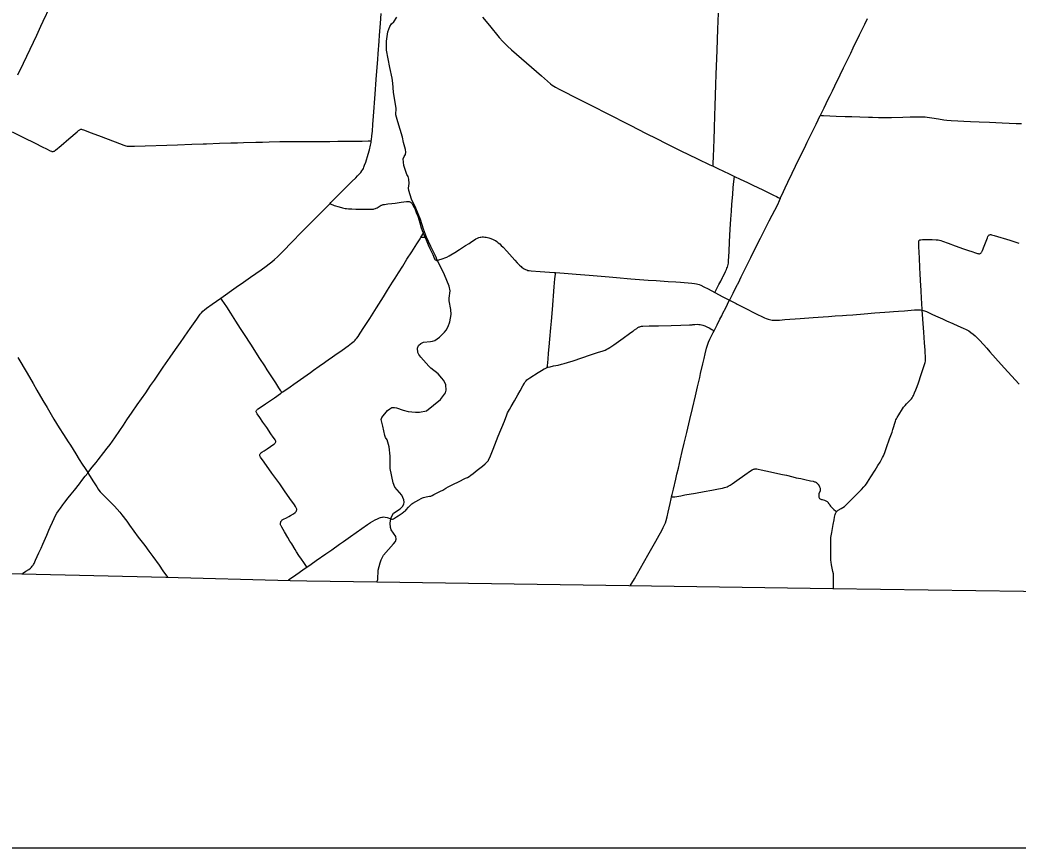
# Model space of a CAD drawing. Extents: x 1597222 to 1925846, y 496284 to 911751.
# Drawn here: x 1678855 to 1703147, y 496867 to 517019 of the extents above; entities that cross this region are included whole.
import ezdxf

# ---------------------------------------------------------------- set-up
doc = ezdxf.new("R2010")
doc.units = 0
for name, color, linetype in [('GM_X_County', 7, 'Continuous'), ('GM_X_County_Road', 7, 'Continuous'), ('GM_X_Township', 7, 'Continuous'), ('GM_X_Township_Road', 7, 'Continuous'), ('GM_X_US_Route', 7, 'Continuous'), ('SC_Scratch1', 7, 'Continuous')]:
    doc.layers.add(name, color=color, linetype=linetype)

msp = doc.modelspace()

# ---------------------------------------------------------------- linework, layer by layer
at = {"layer": 'GM_X_County'}
msp.add_lwpolyline([(1729526, 515601), (1727396, 512075), (1725220, 508449), (1721935, 502985), (1721844, 502834), (1721165, 502848), (1719280, 502875), (1716307, 502917), (1714432, 502944), (1711386, 502989), (1707043, 503052), (1704566, 503090), (1704437, 503092), (1698641, 503176), (1693676, 503248), (1687539, 503338), (1685835, 503363), (1685430, 503373), (1682405, 503448), (1678903, 503534), (1673166, 503675)], dxfattribs=at)
at = {"layer": 'GM_X_County_Road'}
for points in [[(1687407, 514071), (1687411, 514102), (1687423, 514200), (1687433, 514314), (1687445, 514478), (1687460, 514674), (1687500, 515214), (1687528, 515574), (1687564, 516064), (1687574, 516195), (1687597, 516506), (1687607, 516653), (1687627, 516931), (1687647, 517176)], [(1690113, 517088), (1690281, 516886), (1690522, 516596), (1690608, 516497), (1690664, 516437), (1690722, 516380), (1690819, 516292), (1691549, 515656), (1691696, 515526), (1691772, 515463), (1691810, 515433), (1691851, 515405), (1691892, 515380), (1691979, 515333), (1692476, 515081), (1692813, 514911), (1693134, 514747), (1693705, 514458), (1694099, 514257), (1694349, 514132), (1694582, 514013), (1694920, 513846), (1695348, 513638), (1695644, 513497), (1695724, 513460)], [(1698337, 514699), (1698428, 514883), (1698529, 515090), (1698572, 515178), (1698630, 515296), (1698687, 515414), (1698816, 515680), (1698901, 515857), (1699003, 516063), (1699074, 516211), (1699138, 516344), (1699195, 516462), (1699231, 516536), (1699288, 516654), (1699361, 516801), (1699417, 516919), (1699481, 517053)], [(1697361, 512677), (1697372, 512704), (1697436, 512846), (1697478, 512937), (1697542, 513071), (1697650, 513292), (1697816, 513630), (1697946, 513896), (1698017, 514043), (1698075, 514161), (1698176, 514368), (1698234, 514485), (1698334, 514692), (1698337, 514699)], [(1686402, 512554), (1686424, 512576), (1686608, 512762), (1686736, 512890), (1686817, 512971), (1686934, 513086), (1687028, 513178), (1687074, 513224), (1687119, 513272), (1687151, 513310), (1687180, 513350), (1687197, 513379), (1687213, 513408), (1687226, 513438), (1687244, 513484), (1687270, 513562), (1687327, 513750), (1687359, 513861), (1687387, 513972), (1687401, 514037), (1687407, 514071)], [(1695724, 513460), (1695837, 513406), (1696119, 513273), (1696243, 513213)], [(1696243, 513213), (1696385, 513147), (1696562, 513060), (1696696, 512998), (1696814, 512941), (1696932, 512884), (1697036, 512834), (1697198, 512756), (1697272, 512720), (1697309, 512702)], [(1697361, 512677), (1697334, 512615), (1697292, 512522), (1697086, 512126), (1697027, 512009), (1696869, 511703), (1696750, 511468), (1696634, 511233), (1696485, 510923), (1696426, 510805), (1696404, 510762)], [(1697309, 512702), (1697331, 512691), (1697361, 512677)], [(1683745, 510251), (1684120, 510515), (1684295, 510637), (1684469, 510760), (1684725, 510938), (1684845, 511024), (1684923, 511084), (1684987, 511136), (1685049, 511190), (1685120, 511258), (1685283, 511420), (1685445, 511583), (1685733, 511875), (1686102, 512249), (1686332, 512482), (1686402, 512554)], [(1700815, 509958), (1700815, 509961), (1700805, 510125), (1700798, 510239), (1700787, 510436), (1700772, 510682), (1700763, 510845), (1700757, 510976), (1700755, 511042), (1700749, 511173), (1700746, 511254), (1700742, 511336), (1700737, 511418), (1700735, 511451), (1700732, 511533), (1700729, 511597), (1700729, 511616), (1700731, 511632), (1700736, 511646), (1700743, 511656)], [(1696404, 510762), (1696367, 510688), (1696316, 510585), (1696310, 510572)], [(1696310, 510572), (1696258, 510467), (1696208, 510364), (1696124, 510196)], [(1680509, 505997), (1680616, 506133), (1680707, 506250), (1680757, 506315), (1680899, 506495), (1680979, 506599), (1681050, 506689), (1681110, 506768), (1681167, 506848), (1681287, 507024), (1681378, 507160), (1681459, 507284), (1681588, 507473), (1681709, 507649), (1681915, 507946), (1682035, 508121), (1682129, 508256), (1682344, 508566), (1682512, 508809), (1682643, 508997), (1682765, 509172), (1682943, 509428), (1682999, 509509), (1683159, 509738), (1683245, 509857), (1683276, 509895), (1683309, 509931), (1683346, 509963), (1683397, 510004), (1683530, 510100), (1683745, 510251)], [(1696032, 510014), (1696076, 510100), (1696120, 510188), (1696124, 510196)], [(1696124, 510196), (1696286, 510116), (1696311, 510103)], [(1695753, 509456), (1695826, 509603), (1695892, 509734), (1695936, 509822), (1695965, 509881), (1696032, 510014)], [(1696311, 510103), (1696520, 509997), (1696740, 509887), (1696975, 509771), (1697020, 509752), (1697066, 509735), (1697098, 509727), (1697129, 509720), (1697161, 509715), (1697194, 509713), (1697243, 509712), (1697341, 509717), (1697472, 509726), (1697848, 509752), (1698159, 509775), (1698404, 509792), (1698535, 509802), (1698698, 509815), (1698878, 509829), (1698976, 509836), (1699123, 509846), (1699401, 509868), (1699662, 509889), (1699908, 509906), (1700022, 509914), (1700120, 509922), (1700235, 509932), (1700382, 509944), (1700627, 509961), (1700693, 509965), (1700742, 509965), (1700775, 509964), (1700808, 509959), (1700815, 509958)], [(1698725, 505050), (1698729, 505055), (1698741, 505067), (1698754, 505077), (1698768, 505086), (1698839, 505126), (1698881, 505152), (1698921, 505181), (1698946, 505202), (1699005, 505259), (1699120, 505375), (1699213, 505468), (1699341, 505595), (1699398, 505654), (1699430, 505691), (1699460, 505731), (1699487, 505772), (1699564, 505897), (1699668, 506065), (1699738, 506176), (1699790, 506259), (1699826, 506319), (1699852, 506367), (1699871, 506412), (1699903, 506495), (1699946, 506615), (1700021, 506823), (1700082, 506990), (1700104, 507052), (1700117, 507098), (1700148, 507208), (1700162, 507255), (1700174, 507285), (1700188, 507315), (1700205, 507343), (1700247, 507413), (1700334, 507555), (1700361, 507597), (1700397, 507640), (1700435, 507680), (1700460, 507704), (1700496, 507738), (1700530, 507773), (1700551, 507798), (1700570, 507825), (1700586, 507853), (1700601, 507883), (1700627, 507943), (1700658, 508019), (1700689, 508095), (1700722, 508187), (1700789, 508390), (1700815, 508467), (1700848, 508560), (1700873, 508638), (1700886, 508686), (1700892, 508718), (1700895, 508750), (1700896, 508783), (1700894, 508849), (1700889, 508914), (1700885, 508980), (1700872, 509160), (1700852, 509421), (1700837, 509634), (1700824, 509847), (1700815, 509958)], [(1700815, 509958), (1700840, 509952), (1700872, 509942), (1700918, 509923), (1701052, 509861), (1701142, 509821), (1701306, 509747), (1701410, 509699), (1701560, 509631), (1701680, 509578), (1701815, 509518), (1701888, 509482), (1701946, 509450), (1702002, 509414), (1702055, 509375), (1702105, 509333), (1702152, 509287), (1702220, 509215), (1702384, 509032), (1702460, 508946), (1702602, 508787), (1702811, 508555), (1703173, 508153)], [(1694717, 505412), (1694731, 505474), (1694760, 505602), (1694816, 505842), (1694846, 505969), (1694880, 506113), (1694931, 506337), (1694973, 506513), (1695022, 506720), (1695083, 506976), (1695158, 507295), (1695222, 507566), (1695294, 507870), (1695346, 508093), (1695399, 508317), (1695422, 508413), (1695479, 508652), (1695509, 508780), (1695535, 508891), (1695568, 509035), (1695581, 509083), (1695597, 509130), (1695615, 509176), (1695650, 509250), (1695731, 509412), (1695753, 509456)], [(1678806, 508808), (1679028, 508425), (1679175, 508169), (1679265, 508013), (1679414, 507758), (1679514, 507589), (1679681, 507306), (1679808, 507096), (1679913, 506929), (1680028, 506750), (1680082, 506668), (1680212, 506459), (1680300, 506321), (1680372, 506211), (1680443, 506101), (1680505, 506004), (1680509, 505997)], [(1678917, 503545), (1679001, 503602), (1679069, 503649), (1679108, 503679), (1679133, 503701), (1679156, 503725), (1679176, 503751), (1679185, 503765), (1679202, 503794), (1679237, 503869), (1679277, 503958), (1679316, 504048), (1679370, 504168), (1679410, 504258), (1679475, 504408), (1679507, 504483), (1679560, 504603), (1679592, 504678), (1679646, 504798), (1679687, 504887), (1679724, 504960), (1679756, 505017), (1679792, 505072), (1679839, 505139), (1679898, 505217), (1679948, 505282), (1680029, 505386), (1680100, 505476), (1680180, 505580), (1680303, 505733), (1680364, 505811), (1680444, 505914), (1680505, 505991), (1680509, 505997)], [(1680509, 505997), (1680645, 505782), (1680723, 505657), (1680759, 505602), (1680778, 505576), (1680810, 505539), (1680889, 505456), (1680970, 505374), (1681154, 505187), (1681221, 505115), (1681286, 505041), (1681337, 504977), (1681455, 504820), (1681524, 504728), (1681736, 504436), (1681893, 504226), (1681990, 504093), (1682086, 503960), (1682240, 503748), (1682335, 503614), (1682444, 503461)], [(1693711, 503249), (1693812, 503420), (1694034, 503810), (1694172, 504052), (1694335, 504337), (1694414, 504480), (1694475, 504596), (1694512, 504670), (1694543, 504735), (1694563, 504785), (1694581, 504838), (1694604, 504926), (1694630, 505043), (1694679, 505251), (1694705, 505362), (1694717, 505412)], [(1698656, 503177), (1698653, 503390), (1698655, 503438), (1698654, 503504), (1698652, 503539), (1698642, 503594), (1698608, 503762), (1698598, 503827), (1698592, 503875), (1698590, 503927), (1698590, 504029), (1698588, 504236), (1698587, 504370), (1698591, 504428), (1698597, 504465), (1698612, 504546), (1698631, 504643), (1698650, 504739), (1698672, 504852), (1698684, 504916), (1698698, 504980), (1698707, 505012), (1698712, 505027), (1698720, 505042), (1698725, 505050)]]:
    msp.add_lwpolyline(points, dxfattribs=at)
at = {"layer": 'GM_X_Township'}
msp.add_lwpolyline([(1704437, 503092), (1698641, 503176), (1693676, 503248), (1687539, 503338), (1687567, 503401), (1687577, 503633), (1687620, 503811), (1687643, 503877), (1687704, 503991), (1687948, 504268), (1687995, 504327), (1688014, 504381), (1688000, 504446), (1687894, 504613), (1687877, 504670), (1687862, 504774), (1687874, 504827), (1687892, 504914), (1687947, 505017), (1688109, 505125), (1688166, 505181), (1688199, 505237), (1688205, 505287), (1688198, 505343), (1688153, 505456), (1687977, 505648), (1687939, 505751), (1687869, 506102), (1687864, 506401), (1687839, 506632), (1687791, 506797), (1687756, 506855), (1687737, 506905), (1687689, 507130), (1687645, 507295), (1687662, 507347), (1687800, 507518), (1687855, 507557), (1687909, 507584), (1687969, 507588), (1688021, 507579), (1688183, 507521), (1688305, 507489), (1688479, 507471), (1688581, 507474), (1688754, 507508), (1689092, 507782), (1689214, 507945), (1689229, 508007), (1689217, 508139), (1689194, 508199), (1689162, 508252), (1689127, 508302), (1689030, 508406), (1688859, 508542), (1688806, 508595), (1688610, 508816), (1688563, 508877), (1688543, 508927), (1688531, 509033), (1688559, 509093), (1688614, 509144), (1688673, 509176), (1688847, 509190), (1688897, 509199), (1688952, 509220), (1689067, 509297), (1689185, 509418), (1689225, 509469), (1689274, 509555), (1689320, 509671), (1689348, 509848), (1689346, 509969), (1689302, 510180), (1689301, 510248), (1689322, 510426), (1689303, 510538), (1689192, 510816), (1689041, 511119), (1689004, 511191), (1688987, 511246), (1688856, 511502), (1688753, 511733), (1688673, 511927), (1688602, 512162), (1688489, 512436), (1688387, 512656), (1688320, 512871), (1688313, 512925), (1688330, 513039), (1688317, 513145), (1688302, 513206), (1688275, 513260), (1688213, 513431), (1688201, 513481), (1688181, 513636), (1688204, 513694), (1688239, 513747), (1688244, 513805), (1688236, 513866), (1688190, 514037), (1688166, 514167), (1688050, 514537), (1688004, 514710), (1688008, 514870), (1687958, 515204), (1687947, 515262), (1687934, 515478), (1687915, 515599), (1687854, 515864), (1687778, 516286), (1687774, 516504), (1687809, 516734), (1687857, 516856), (1687898, 516921), (1687952, 516977), (1688030, 517088)], dxfattribs=at)
at = {"layer": 'GM_X_Township_Road'}
for points in [[(1695724, 513460), (1695728, 513513), (1695730, 513545), (1695737, 513677), (1695744, 513906), (1695750, 514103), (1695758, 514382), (1695767, 514693), (1695774, 514923), (1695794, 515448), (1695803, 515694), (1695824, 516284), (1695842, 516793), (1695856, 517187)], [(1698337, 514699), (1698363, 514697), (1698412, 514693), (1698723, 514681), (1698936, 514673), (1699099, 514669), (1699296, 514662), (1699509, 514656), (1699607, 514653), (1699754, 514647), (1699852, 514644), (1699967, 514642), (1700065, 514643), (1700343, 514652), (1700523, 514658), (1700753, 514663), (1700819, 514663), (1700884, 514661), (1700933, 514656), (1701047, 514639), (1701209, 514612), (1701338, 514590), (1701418, 514579), (1701516, 514571), (1701679, 514563), (1701827, 514555), (1701990, 514548), (1702203, 514540), (1702449, 514528), (1702760, 514516), (1703104, 514500), (1703235, 514497)], [(1678663, 514294), (1678943, 514157), (1679222, 514020), (1679398, 513932), (1679501, 513881), (1679589, 513837), (1679619, 513823), (1679634, 513818), (1679650, 513815), (1679667, 513816), (1679682, 513822), (1679696, 513830), (1679722, 513850), (1679859, 513967), (1680046, 514127), (1680246, 514297), (1680282, 514330), (1680295, 514340), (1680309, 514349), (1680324, 514355), (1680340, 514358), (1680356, 514358), (1680372, 514356), (1680404, 514347), (1680588, 514276), (1680833, 514182), (1681277, 514014), (1681385, 513973), (1681431, 513957), (1681463, 513950), (1681496, 513946), (1681528, 513945), (1681643, 513950), (1682692, 513984), (1683036, 513996), (1683314, 514005), (1683396, 514007), (1683708, 514018), (1683986, 514026), (1684150, 514031), (1684298, 514035), (1684593, 514042), (1684756, 514049), (1684920, 514053), (1685182, 514060), (1685314, 514063), (1685510, 514061), (1685756, 514060), (1685920, 514060), (1686166, 514060), (1686281, 514062), (1686395, 514064), (1686592, 514067), (1686756, 514068), (1686920, 514068), (1687051, 514070), (1687182, 514073), (1687329, 514076), (1687376, 514075), (1687407, 514071)], [(1696048, 510943), (1696063, 510975), (1696075, 511005), (1696085, 511037), (1696093, 511069), (1696098, 511101), (1696102, 511150), (1696113, 511381), (1696127, 511619), (1696142, 511927), (1696157, 512169), (1696171, 512366), (1696184, 512540), (1696202, 512770), (1696217, 512939), (1696228, 513087), (1696243, 513213)], [(1686402, 512554), (1686427, 512538), (1686443, 512528), (1686471, 512516), (1686502, 512506), (1686628, 512470), (1686707, 512449), (1686771, 512434), (1686803, 512428), (1686852, 512423), (1686934, 512420), (1687032, 512418), (1687180, 512417), (1687294, 512413), (1687376, 512413), (1687425, 512414), (1687458, 512417), (1687474, 512420), (1687506, 512429), (1687521, 512435), (1687550, 512450), (1687620, 512492), (1687649, 512508), (1687664, 512514), (1687679, 512519), (1687695, 512524), (1687727, 512531), (1687808, 512541), (1687905, 512552), (1687986, 512563), (1688132, 512583), (1688262, 512599), (1688295, 512601), (1688311, 512601), (1688327, 512599), (1688343, 512593), (1688357, 512586), (1688371, 512577), (1688383, 512566), (1688394, 512554), (1688404, 512541), (1688420, 512512), (1688450, 512454), (1688471, 512409), (1688501, 512333), (1688535, 512241), (1688562, 512164), (1688587, 512085), (1688622, 511959), (1688644, 511897), (1688668, 511837), (1688671, 511831)], [(1685221, 507954), (1685236, 507959), (1685252, 507965), (1685428, 508089), (1685522, 508155), (1685682, 508269), (1685763, 508325), (1685923, 508439), (1686003, 508496), (1686137, 508591), (1686271, 508685), (1686392, 508769), (1686431, 508797), (1686551, 508882), (1686618, 508929), (1686699, 508986), (1686845, 509092), (1686923, 509151), (1686987, 509202), (1687011, 509223), (1687034, 509247), (1687055, 509272), (1687084, 509312), (1687138, 509394), (1687226, 509532), (1687367, 509753), (1687535, 510016), (1687702, 510279), (1687753, 510362), (1687804, 510446), (1687882, 510571), (1687925, 510640), (1687986, 510737), (1688065, 510862), (1688170, 511028), (1688275, 511195), (1688389, 511375), (1688513, 511568), (1688592, 511693), (1688616, 511732)], [(1688616, 511732), (1688634, 511763), (1688658, 511806), (1688671, 511831)], [(1688616, 511732), (1688635, 511734), (1688654, 511736), (1688670, 511735), (1688695, 511729), (1688716, 511723)], [(1688671, 511831), (1688716, 511723)], [(1688716, 511723), (1688738, 511670), (1688790, 511550), (1688831, 511460), (1688901, 511312), (1688947, 511207), (1688955, 511193), (1688965, 511180), (1688979, 511171), (1688994, 511167), (1689011, 511169), (1689019, 511171)], [(1689019, 511171), (1689027, 511173), (1689152, 511210), (1689198, 511227), (1689243, 511247), (1689301, 511278), (1689344, 511302), (1689440, 511363), (1689550, 511434), (1689702, 511530), (1689786, 511582), (1689854, 511627), (1689896, 511654), (1689951, 511689), (1689994, 511712), (1690024, 511724), (1690056, 511733), (1690072, 511736), (1690104, 511739), (1690137, 511739), (1690170, 511737), (1690202, 511732), (1690234, 511725), (1690266, 511716), (1690313, 511701), (1690374, 511677), (1690403, 511663), (1690432, 511648), (1690459, 511630), (1690497, 511599), (1690534, 511567), (1690569, 511533), (1690615, 511486), (1690703, 511389), (1690769, 511316), (1690835, 511243), (1690902, 511171), (1690958, 511112), (1691015, 511052), (1691050, 511017), (1691074, 510996), (1691100, 510976), (1691128, 510959), (1691158, 510945), (1691189, 510934), (1691220, 510925), (1691252, 510919), (1691301, 510914), (1691514, 510900), (1691857, 510874), (1691889, 510871)], [(1700743, 511656), (1700752, 511663), (1700761, 511667), (1700768, 511670), (1700778, 511672), (1700825, 511675), (1700940, 511675), (1701055, 511674), (1701153, 511670), (1701202, 511666), (1701234, 511660), (1701266, 511652), (1701312, 511636), (1701450, 511584), (1701619, 511523), (1701821, 511453), (1701944, 511410), (1702022, 511384), (1702115, 511351), (1702161, 511335), (1702178, 511332), (1702194, 511330), (1702210, 511331), (1702225, 511335), (1702239, 511343), (1702252, 511353), (1702262, 511366), (1702270, 511380), (1702283, 511411), (1702325, 511518), (1702401, 511717), (1702415, 511747), (1702422, 511761), (1702432, 511775), (1702444, 511786), (1702457, 511793), (1702473, 511797), (1702489, 511797), (1702505, 511793), (1702568, 511774), (1702944, 511657), (1703163, 511589)], [(1691688, 508559), (1691693, 508598), (1691702, 508679), (1691710, 508760), (1691723, 508906), (1691736, 509064), (1691753, 509251), (1691777, 509523), (1691791, 509692), (1691816, 509974), (1691861, 510523), (1691877, 510718), (1691886, 510833), (1691889, 510871)], [(1691889, 510871), (1692102, 510854), (1692396, 510830), (1692707, 510805), (1693197, 510764), (1693377, 510749), (1693720, 510722), (1693932, 510704), (1694145, 510689), (1694341, 510675), (1694635, 510655), (1694815, 510642), (1694930, 510635), (1695208, 510615), (1695273, 510609), (1695321, 510601), (1695353, 510593), (1695384, 510583), (1695429, 510563), (1695503, 510527), (1695604, 510473), (1695765, 510387)], [(1695960, 510765), (1695992, 510827), (1696028, 510901), (1696048, 510943)], [(1695765, 510387), (1695788, 510433), (1695835, 510520), (1695865, 510578), (1695910, 510666), (1695954, 510754), (1695960, 510765)], [(1695765, 510387), (1695960, 510281), (1696075, 510222), (1696124, 510196)], [(1685221, 507954), (1685220, 507960), (1685219, 507966), (1685211, 507980), (1685203, 507994), (1685159, 508064), (1685079, 508188), (1684955, 508381), (1684876, 508506), (1684814, 508602), (1684696, 508781), (1684475, 509126), (1684324, 509361), (1684226, 509512), (1684110, 509691), (1683986, 509884), (1683888, 510036), (1683779, 510200), (1683745, 510251)], [(1691688, 508559), (1691715, 508568), (1691763, 508581), (1691843, 508599), (1691956, 508622), (1692036, 508640), (1692099, 508657), (1692178, 508680), (1692318, 508726), (1692738, 508866), (1692910, 508923), (1693050, 508969), (1693096, 508986), (1693142, 509005), (1693171, 509020), (1693213, 509046), (1693308, 509111), (1693534, 509274), (1693694, 509389), (1693775, 509445), (1693788, 509455), (1693815, 509474), (1693868, 509512), (1693895, 509531), (1693924, 509548), (1693940, 509554), (1693955, 509560), (1693986, 509568), (1694019, 509571), (1694167, 509574), (1694396, 509577), (1694708, 509585), (1694938, 509590), (1695151, 509598), (1695200, 509601), (1695217, 509602), (1695233, 509605), (1695283, 509609), (1695348, 509612), (1695381, 509611), (1695413, 509607), (1695445, 509601), (1695477, 509591), (1695523, 509574), (1695570, 509553)], [(1695570, 509553), (1695626, 509523), (1695698, 509483), (1695727, 509469), (1695753, 509456)], [(1687888, 504876), (1687905, 504872), (1687923, 504874), (1687943, 504880), (1687972, 504896), (1688019, 504928), (1688061, 504954), (1688157, 505016), (1688197, 505045), (1688210, 505055), (1688235, 505077), (1688257, 505100), (1688311, 505162), (1688344, 505198), (1688368, 505221), (1688393, 505241), (1688420, 505259), (1688492, 505298), (1688563, 505339), (1688620, 505371), (1688649, 505386), (1688679, 505398), (1688711, 505407), (1688743, 505414), (1688824, 505426), (1688856, 505434), (1688886, 505446), (1688930, 505468), (1688959, 505484), (1689092, 505548), (1689149, 505580), (1689219, 505623), (1689276, 505655), (1689407, 505723), (1689525, 505781), (1689703, 505865), (1689747, 505888), (1689789, 505912), (1689830, 505940), (1689882, 505979), (1689985, 506062), (1690049, 506112), (1690113, 506163), (1690177, 506215), (1690213, 506248), (1690236, 506272), (1690246, 506285), (1690255, 506298), (1690263, 506312), (1690290, 506372), (1690369, 506571), (1690412, 506677), (1690498, 506890), (1690646, 507255), (1690706, 507408), (1690724, 507454), (1690745, 507498), (1690768, 507542), (1690809, 507613), (1690893, 507754), (1690975, 507896), (1691030, 507997), (1691093, 508112), (1691134, 508183), (1691152, 508211), (1691172, 508237), (1691195, 508260), (1691220, 508281), (1691261, 508309), (1691469, 508440), (1691553, 508492), (1691610, 508525), (1691639, 508539), (1691669, 508552), (1691688, 508559)], [(1685836, 503705), (1685811, 503745), (1685764, 503814), (1685708, 503895), (1685644, 503990), (1685590, 504073), (1685555, 504129), (1685469, 504268), (1685427, 504338), (1685377, 504423), (1685295, 504562), (1685261, 504618), (1685227, 504675), (1685212, 504704), (1685204, 504720), (1685199, 504736), (1685195, 504752), (1685195, 504768), (1685197, 504784), (1685201, 504800), (1685208, 504814), (1685217, 504828), (1685228, 504840), (1685241, 504850), (1685254, 504859), (1685269, 504867), (1685343, 504902), (1685401, 504933), (1685443, 504958), (1685511, 505004), (1685552, 505033), (1685564, 505044), (1685575, 505056), (1685584, 505069), (1685590, 505084), (1685593, 505100), (1685592, 505116), (1685588, 505132), (1685581, 505147), (1685564, 505175), (1685535, 505215), (1685424, 505375), (1685291, 505563), (1685178, 505727), (1684987, 505993), (1684798, 506261), (1684713, 506382), (1684704, 506396), (1684697, 506411), (1684694, 506427), (1684694, 506443), (1684699, 506459), (1684708, 506469), (1684720, 506481), (1684745, 506499), (1684800, 506536), (1684870, 506584), (1684951, 506639), (1685034, 506692), (1685047, 506702), (1685060, 506713), (1685070, 506726), (1685077, 506740), (1685081, 506755), (1685080, 506771), (1685076, 506786), (1685069, 506801), (1685051, 506829), (1685021, 506869), (1684965, 506950), (1684862, 507098), (1684769, 507233), (1684694, 507341), (1684628, 507436), (1684620, 507450), (1684613, 507465), (1684608, 507480), (1684607, 507496), (1684610, 507511), (1684617, 507526), (1684628, 507538), (1684640, 507549), (1684653, 507559), (1684832, 507676), (1685050, 507822), (1685199, 507925), (1685211, 507936), (1685219, 507950), (1685221, 507954)], [(1694717, 505412), (1694760, 505415), (1694793, 505417), (1694842, 505424), (1694939, 505441), (1695035, 505459), (1695294, 505505), (1695504, 505542), (1695698, 505577), (1695859, 505606), (1695956, 505625), (1696003, 505637), (1696035, 505647), (1696065, 505659), (1696095, 505673), (1696137, 505698), (1696192, 505734), (1696300, 505809), (1696501, 505950), (1696636, 506043), (1696678, 506070), (1696707, 506084), (1696722, 506090), (1696738, 506094), (1696754, 506096), (1696770, 506096), (1696787, 506095), (1696819, 506089), (1696899, 506071), (1697123, 506020), (1697299, 505982), (1697412, 505958), (1697508, 505938), (1697667, 505899), (1697747, 505880), (1697859, 505858), (1697956, 505838), (1698100, 505807), (1698164, 505791), (1698195, 505781), (1698210, 505775), (1698225, 505768), (1698239, 505759), (1698252, 505749), (1698264, 505738), (1698275, 505726), (1698285, 505713), (1698303, 505685), (1698318, 505656), (1698324, 505641), (1698330, 505626), (1698333, 505610), (1698333, 505594), (1698331, 505577), (1698328, 505561), (1698302, 505483), (1698298, 505467), (1698296, 505451), (1698295, 505435), (1698297, 505419), (1698302, 505403), (1698309, 505389), (1698319, 505376), (1698331, 505365), (1698345, 505356), (1698360, 505349), (1698378, 505345), (1698434, 505332), (1698457, 505323), (1698473, 505316), (1698485, 505309), (1698499, 505299), (1698511, 505289), (1698522, 505277), (1698530, 505268), (1698538, 505255), (1698548, 505240), (1698567, 505214), (1698585, 505188), (1698632, 505140), (1698667, 505106), (1698702, 505072), (1698725, 505050)], [(1685836, 503705), (1685946, 503779), (1686067, 503864), (1686296, 504023), (1686350, 504061), (1686444, 504127), (1686632, 504259), (1686726, 504326), (1686899, 504449), (1687316, 504741), (1687384, 504787), (1687440, 504821), (1687498, 504853), (1687557, 504881), (1687603, 504900), (1687634, 504911), (1687665, 504919), (1687681, 504922), (1687714, 504925), (1687748, 504922), (1687789, 504914), (1687878, 504878), (1687888, 504876)], [(1685390, 503390), (1685570, 503516), (1685650, 503573), (1685771, 503659), (1685836, 503705)]]:
    msp.add_lwpolyline(points, dxfattribs=at)
at = {"layer": 'GM_X_US_Route'}
msp.add_lwpolyline([(1678807, 515682), (1678940, 515964), (1679262, 516647), (1679367, 516869), (1679422, 516988), (1679590, 517344)], dxfattribs=at)
at = {"layer": 'SC_Scratch1'}
msp.add_lwpolyline([(1597222, 631367), (1793472, 631367), (1793472, 496867), (1597222, 496867)], close=True, dxfattribs=at)

doc.saveas('drawing.dxf')
